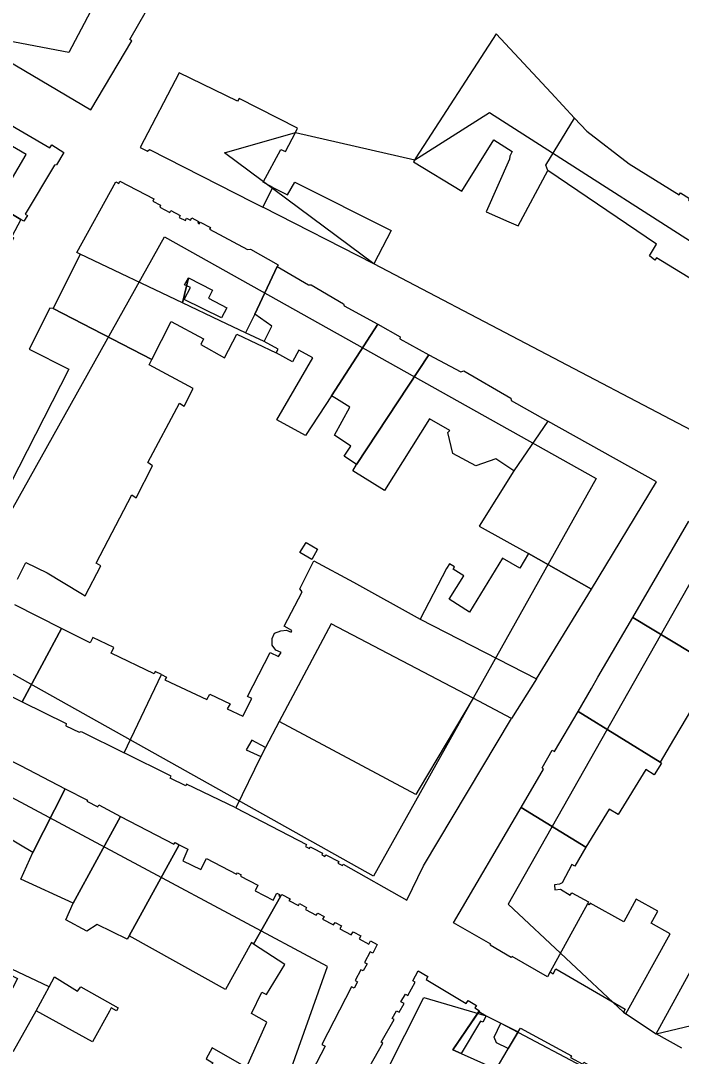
# Model space of a CAD drawing. Extents: x -293619 to -291580, y 30940 to 32770.
# Drawn here: x -291630.274 to -291627.262, y 30974.237 to 30978.956 of the extents above; entities that cross this region are included whole.
import ezdxf

# ---------------------------------------------------------------- set-up
doc = ezdxf.new("R2010")
doc.units = 0
doc.layers.add('RAMKA_I_OPISY', color=7, linetype='Continuous')

msp = doc.modelspace()

# ---------------------------------------------------------------- linework, layer by layer
at = {"layer": 'RAMKA_I_OPISY'}
for points in [[(-291630.5589, 30978.9067), (-291630.6696, 30978.9789), (-291631.4745, 30979.5637), (-291629.7845, 30982.8868), (-291629.2165, 30982.6738), (-291628.336, 30982.0631), (-291630.0544, 30978.811)], [(-291629.9543, 30978.5504), (-291629.7674, 30978.8645), (-291629.7761, 30978.871), (-291629.5077, 30979.3401), (-291629.3562, 30979.6255), (-291629.6968, 30979.8216), (-291629.8451, 30979.9014), (-291630.014, 30979.9925), (-291630.1051, 30979.8358), (-291630.0244, 30979.7899), (-291629.7301, 30979.6214), (-291629.7939, 30979.5036), (-291629.8447, 30979.5309), (-291629.924, 30979.3955), (-291629.9577, 30979.4137), (-291630.0389, 30979.2681), (-291630.0079, 30979.2493), (-291630.1017, 30979.0941), (-291630.3628, 30979.2367), (-291630.5589, 30978.9067)], [(-291630.2496, 30978.346), (-291631.8842, 30979.3042), (-291632.9621, 30977.4655), (-291631.3275, 30976.5073)], [(-291628.1067, 30978.8964), (-291628.4717, 30978.3311), (-291628.4824, 30978.3124), (-291628.2628, 30978.1791), (-291628.1165, 30978.4138), (-291628.0331, 30978.3602), (-291628.0435, 30978.3391), (-291628.0455, 30978.3257), (-291628.1518, 30978.0853), (-291628.0491, 30978.0397), (-291628.0059, 30978.0213), (-291627.8703, 30978.274), (-291627.8801, 30978.2972), (-291627.7494, 30978.512), (-291627.8554, 30978.6275)], [(-291630.6904, 30978.7122), (-291630.6504, 30978.6873), (-291630.6542, 30978.6765), (-291630.1413, 30978.3768), (-291630.1323, 30978.3906), (-291630.0774, 30978.3557), (-291630.1104, 30978.2986), (-291630.1199, 30978.2978), (-291630.2535, 30978.0749), (-291630.2432, 30978.0689), (-291630.2592, 30978.0421), (-291630.2727, 30978.0503), (-291630.7689, 30978.3459), (-291630.8665, 30978.4041)], [(-291629.5516, 30978.7184), (-291629.7285, 30978.3789), (-291629.6957, 30978.3614), (-291629.6871, 30978.3689), (-291629.2155, 30978.1297), (-291629.1693, 30978.1063), (-291629.124, 30978.1956), (-291629.1687, 30978.2198), (-291629.0877, 30978.3686), (-291629.0659, 30978.3597), (-291629.0214, 30978.4471), (-291629.0113, 30978.4666), (-291629.2775, 30978.6013), (-291629.2854, 30978.5886)], [(-291629.0214, 30978.4471), (-291628.477, 30978.3217), (-291628.1372, 30978.5377), (-291626.9159, 30977.7566), (-291626.9584, 30977.5414), (-291627.2141, 30977.0892), (-291628.6645, 30977.8485), (-291629.3443, 30978.3531)], [(-291627.7494, 30978.512), (-291627.6929, 30978.4528), (-291627.5005, 30978.3037), (-291627.2714, 30978.1617), (-291627.2655, 30978.1715), (-291627.2246, 30978.146), (-291627.23, 30978.1374), (-291626.7775, 30977.8566), (-291626.9584, 30977.5414), (-291627.0803, 30977.6111), (-291627.118, 30977.5554), (-291627.221, 30977.6181), (-291627.1487, 30977.7365), (-291627.3745, 30977.8761), (-291627.3826, 30977.8645), (-291627.4074, 30977.8839), (-291627.3755, 30977.9374), (-291627.8703, 30978.274), (-291627.8801, 30978.2972)], [(-291630.2727, 30978.0503), (-291630.3147, 30977.9724), (-291630.306, 30977.9659), (-291630.3187, 30977.941), (-291630.3255, 30977.945), (-291630.3845, 30977.8179), (-291630.899, 30978.1376), (-291630.7689, 30978.3459)], [(-291630.0021, 30977.8928), (-291630.0176, 30977.8995), (-291629.8407, 30978.2215), (-291629.827, 30978.2139), (-291629.8213, 30978.2245), (-291629.6662, 30978.1447), (-291629.6722, 30978.1333), (-291629.636, 30978.1149), (-291629.6403, 30978.1063), (-291629.5938, 30978.0822), (-291629.5894, 30978.0903), (-291629.547, 30978.0684), (-291629.5513, 30978.0597), (-291629.5229, 30978.0451), (-291629.5175, 30978.0557), (-291629.4996, 30978.0465), (-291629.4942, 30978.057), (-291629.4629, 30978.0413), (-291629.4667, 30978.0337), (-291629.4595, 30978.0299), (-291629.4556, 30978.0377), (-291629.409, 30978.0143), (-291629.4131, 30978.0064), (-291629.2405, 30977.9137), (-291629.2259, 30977.915), (-291629.0998, 30977.8441), (-291629.1049, 30977.8357), (-291629.2069, 30977.618), (-291629.2489, 30977.5339), (-291629.3649, 30977.589), (-291629.5361, 30977.6707), (-291629.5085, 30977.7838), (-291629.3993, 30977.7273), (-291629.4179, 30977.6908), (-291629.3346, 30977.6477), (-291629.3586, 30977.6012), (-291629.5286, 30977.6853), (-291629.5004, 30977.7397), (-291629.5264, 30977.753), (-291629.5085, 30977.7838), (-291629.5361, 30977.6707)], [(-291629.124, 30978.1956), (-291629.0568, 30978.1619), (-291629.0248, 30978.2206), (-291628.5842, 30977.9999), (-291628.6645, 30977.8485), (-291629.1693, 30978.1063)], [(-291630.6331, 30976.159), (-291629.6184, 30977.9709), (-291627.6508, 30976.869), (-291628.6655, 30975.0571)], [(-291630.0021, 30977.8928), (-291630.1253, 30977.6448), (-291629.676, 30977.4127), (-291629.5884, 30977.5851), (-291629.4403, 30977.5056), (-291629.4522, 30977.4804), (-291629.3448, 30977.4194), (-291629.2878, 30977.5281), (-291629.1098, 30977.4419), (-291629.1006, 30977.4587), (-291629.1645, 30977.4936), (-291629.2489, 30977.5339), (-291629.3649, 30977.589), (-291629.5361, 30977.6707)], [(-291629.1049, 30977.8357), (-291628.9624, 30977.7522), (-291628.9497, 30977.7522), (-291628.8025, 30977.6664), (-291628.799, 30977.6572), (-291628.6451, 30977.5725), (-291628.8571, 30977.2471), (-291628.9751, 30977.0664), (-291629.1057, 30977.1373), (-291628.9425, 30977.42), (-291629.0054, 30977.4544), (-291629.0348, 30977.4007), (-291629.1098, 30977.4419), (-291629.1006, 30977.4587), (-291629.1645, 30977.4936), (-291629.1291, 30977.5643), (-291629.2069, 30977.618)], [(-291628.6451, 30977.5725), (-291628.5444, 30977.5149), (-291628.5455, 30977.5057), (-291628.4135, 30977.4338), (-291628.7433, 30976.9333), (-291628.7987, 30976.9712), (-291628.7683, 30977.0166), (-291628.8435, 30977.0669), (-291628.7738, 30977.1941), (-291628.8335, 30977.2321), (-291628.8571, 30977.2471)], [(-291628.4135, 30977.4338), (-291628.2669, 30977.3564), (-291628.2542, 30977.3599), (-291628.0386, 30977.236), (-291628.0378, 30977.2257), (-291627.8709, 30977.1308), (-291628.0251, 30976.9046), (-291628.1073, 30976.9592), (-291628.1988, 30976.9279), (-291628.3031, 30976.9835), (-291628.3262, 30977.0797), (-291628.3181, 30977.0889), (-291628.4097, 30977.1423), (-291628.6153, 30976.8157), (-291628.7592, 30976.9052), (-291628.7433, 30976.9333)], [(-291627.6712, 30976.3658), (-291627.375, 30976.8549), (-291627.8709, 30977.1308), (-291628.0251, 30976.9046), (-291628.183, 30976.652), (-291627.9586, 30976.5287)], [(-291628.9726, 30976.5776), (-291628.921, 30976.5472), (-291628.9462, 30976.4999), (-291629.0019, 30976.5327)], [(-291629.6314, 30975.9768), (-291629.6097, 30975.9649), (-291629.6168, 30975.952), (-291629.4249, 30975.8622), (-291629.4118, 30975.887), (-291629.3195, 30975.8436), (-291629.3319, 30975.8203), (-291629.2606, 30975.7862), (-291629.2198, 30975.8665), (-291629.2392, 30975.8766), (-291629.1361, 30976.0766), (-291629.0981, 30976.0588), (-291629.0857, 30976.0766), (-291629.1105, 30976.0882), (-291629.1268, 30976.1099), (-291629.1268, 30976.1409), (-291629.1167, 30976.1642), (-291629.0881, 30976.1758), (-291629.0617, 30976.1789), (-291629.0403, 30976.1693), (-291629.0372, 30976.1778), (-291629.0728, 30976.1972), (-291628.9914, 30976.3531), (-291629.0007, 30976.3662), (-291628.938, 30976.4951), (-291628.7571, 30976.3969), (-291628.4522, 30976.2289), (-291627.9217, 30975.9565), (-291628.0364, 30975.7766), (-291628.2117, 30975.8686), (-291628.858, 30976.2075), (-291629.0952, 30975.7617), (-291629.158, 30975.6441), (-291629.2208, 30975.6773), (-291629.2456, 30975.6331), (-291629.1796, 30975.6029), (-291629.2938, 30975.3687), (-291629.5183, 30975.4769), (-291629.5215, 30975.4699), (-291629.5924, 30975.5039), (-291629.5881, 30975.5131), (-291629.8018, 30975.6203)], [(-291627.6712, 30976.3658), (-291627.9586, 30976.5287), (-291627.998, 30976.4604), (-291628.0768, 30976.5063), (-291628.2278, 30976.2606), (-291628.321, 30976.3198), (-291628.254, 30976.4262), (-291628.3026, 30976.4564), (-291628.2961, 30976.4669), (-291628.3195, 30976.4807), (-291628.3328, 30976.459), (-291628.4522, 30976.2289), (-291627.9217, 30975.9565)], [(-291627.5262, 30974.4373), (-291627.3775, 30974.3397), (-291626.8023, 30974.4761), (-291626.149, 30975.9389), (-291627.1573, 30976.5069), (-291628.052, 30974.9306)], [(-291627.7329, 30975.808), (-291627.672, 30975.9128), (-291627.6423, 30975.964), (-291627.4838, 30976.237), (-291627.1299, 30976.0239), (-291627.1662, 30975.9574), (-291627.143, 30975.9412), (-291627.2643, 30975.7364), (-291627.2976, 30975.6802), (-291627.3591, 30975.5764)], [(-291630.2679, 30975.8526), (-291630.0669, 30975.7534), (-291630.0677, 30975.7431), (-291630.0068, 30975.7139), (-291629.9979, 30975.7168), (-291629.8018, 30975.6203), (-291629.6314, 30975.9768), (-291629.6608, 30975.9906), (-291629.6657, 30975.98), (-291629.8613, 30976.0734), (-291629.8488, 30976.0996), (-291629.9454, 30976.1459), (-291629.9579, 30976.1202), (-291630.0877, 30976.1864)], [(-291629.2938, 30975.3687), (-291628.9708, 30975.2023), (-291628.9754, 30975.1934), (-291628.9578, 30975.1842), (-291628.9543, 30975.1907), (-291628.9423, 30975.1845), (-291628.8983, 30975.1618), (-291628.9017, 30975.1552), (-291628.8868, 30975.1475), (-291628.8831, 30975.1547), (-291628.8236, 30975.124), (-291628.8274, 30975.1168), (-291628.8066, 30975.1063), (-291628.8039, 30975.1117), (-291628.5141, 30974.9489), (-291628.4376, 30975.1044), (-291628.0364, 30975.7766), (-291628.2117, 30975.8686), (-291628.458, 30975.4551), (-291628.473, 30975.4298), (-291629.0952, 30975.7617), (-291629.158, 30975.6441), (-291629.1796, 30975.6029)], [(-291627.9918, 30975.3708), (-291627.8901, 30975.5448), (-291627.8971, 30975.5518), (-291627.8508, 30975.6324), (-291627.8398, 30975.6254), (-291627.7329, 30975.808), (-291627.3591, 30975.5764), (-291627.3531, 30975.5729), (-291627.386, 30975.52), (-291627.4234, 30975.5432), (-291627.5502, 30975.3384), (-291627.5906, 30975.3635), (-291627.6977, 30975.1904)], [(-291629.3552, 30973.4126), (-291629.2348, 30973.6328), (-291628.8757, 30974.6465), (-291630.9206, 30975.74), (-291631.8721, 30974.2205), (-291629.8414, 30972.9708)], [(-291630.4621, 30975.6562), (-291630.3649, 30975.6067), (-291630.2754, 30975.5612), (-291630.0704, 30975.4552), (-291630.2184, 30975.1647), (-291630.4194, 30975.2841), (-291630.3998, 30975.3339), (-291630.4843, 30975.3813), (-291630.4542, 30975.4369), (-291630.5451, 30975.4852)], [(-291630.0704, 30975.4552), (-291629.9695, 30975.4036), (-291629.9719, 30975.399), (-291629.9227, 30975.373), (-291629.9178, 30975.3822), (-291629.8191, 30975.33), (-291630.0341, 30974.9345), (-291630.2728, 30975.0435), (-291630.2184, 30975.1647)], [(-291627.7478, 30975.1037), (-291627.7614, 30975.1113), (-291627.805, 30975.0275), (-291627.8178, 30975.0215), (-291627.8409, 30975.0181), (-291627.8384, 30974.995), (-291627.8136, 30974.9976), (-291627.7683, 30974.9711), (-291627.7614, 30974.9822), (-291627.6858, 30974.9407), (-291627.6905, 30974.9319), (-291627.86, 30974.6217), (-291627.8722, 30974.5993), (-291628.0337, 30974.6919), (-291628.0372, 30974.6867), (-291628.1338, 30974.743), (-291628.1311, 30974.7481), (-291628.3012, 30974.845), (-291627.9918, 30975.3708), (-291627.6977, 30975.1904)], [(-291629.8191, 30975.33), (-291629.5754, 30975.2031), (-291629.5702, 30975.2112), (-291629.551, 30975.2007), (-291629.7796, 30974.7857), (-291629.788, 30974.7703), (-291629.9257, 30974.8375), (-291629.972, 30974.8074), (-291630.0685, 30974.8582), (-291630.0341, 30974.9345)], [(-291629.551, 30975.2007), (-291629.5123, 30975.1801), (-291629.5352, 30975.1279), (-291629.4531, 30975.088), (-291629.4274, 30975.1379), (-291629.2894, 30975.0663), (-291629.2859, 30975.073), (-291629.2686, 30975.0638), (-291629.2716, 30975.0576), (-291629.1923, 30975.0165), (-291629.2053, 30974.9913), (-291629.1228, 30974.9483), (-291629.1066, 30974.98), (-291629.0944, 30974.9735), (-291629.0966, 30974.9691), (-291629.0898, 30974.9656), (-291629.2123, 30974.7484), (-291629.2218, 30974.7552), (-291629.3395, 30974.5404), (-291629.7796, 30974.7857)], [(-291627.86, 30974.6217), (-291627.846, 30974.6131), (-291627.834, 30974.636), (-291627.5184, 30974.4514), (-291627.5262, 30974.4373), (-291627.5143, 30974.4308), (-291627.3125, 30974.7947), (-291627.3991, 30974.8436), (-291627.3688, 30974.8977), (-291627.4678, 30974.9532), (-291627.5243, 30974.8501), (-291627.6783, 30974.934), (-291627.6815, 30974.9267), (-291627.6905, 30974.9319)], [(-291630.1448, 30974.5526), (-291630.3147, 30974.6334), (-291630.3259, 30974.6109), (-291630.288, 30974.5909), (-291630.3348, 30974.4994), (-291630.405, 30974.4674), (-291630.5305, 30974.5285), (-291630.6017, 30974.4077), (-291630.5962, 30974.4048), (-291630.5429, 30974.3783), (-291630.5429, 30974.3783), (-291630.4718, 30974.3397), (-291630.3071, 30974.2604), (-291630.2035, 30974.4441)], [(-291630.1448, 30974.5526), (-291630.1196, 30974.5988), (-291630.0148, 30974.5329), (-291630.0004, 30974.5528), (-291629.8288, 30974.458), (-291629.8365, 30974.4441), (-291629.8609, 30974.4576), (-291629.8697, 30974.4416), (-291629.9465, 30974.3023), (-291630.2035, 30974.4441)], [(-291629.0461, 30973.2974), (-291628.4354, 30974.5045), (-291628.1525, 30974.4214), (-291628.0843, 30974.3875), (-291627.1889, 30973.9141), (-291626.9443, 30973.5389), (-291627.2283, 30973.1696), (-291628.9183, 30973.1128), (-291629.1029, 30973.2122)], [(-291628.1849, 30974.4408), (-291628.1525, 30974.4214), (-291628.1668, 30974.3919), (-291628.1774, 30974.397), (-291628.2661, 30974.2493), (-291628.3045, 30974.2666)], [(-291628.051, 30974.2728), (-291628.1043, 30974.2988), (-291628.1154, 30974.3245), (-291628.0843, 30974.3875), (-291628.0059, 30974.3489)], [(-291627.8682, 30973.8246), (-291627.902, 30973.7697), (-291628.0518, 30973.8603), (-291628.1901, 30973.958), (-291628.1701, 30974.067), (-291628.1147, 30974.1645), (-291628.1068, 30974.1784), (-291628.0059, 30974.3489), (-291627.9956, 30974.3643), (-291627.7635, 30974.239), (-291627.7674, 30974.2316), (-291627.7113, 30974.2014), (-291627.7069, 30974.2093), (-291627.6463, 30974.1749)], [(-291629.0043, 30974.0516), (-291629.244, 30974.1849), (-291629.4006, 30974.2747), (-291629.429, 30974.2252), (-291629.3976, 30974.2072), (-291629.4362, 30974.1398), (-291629.4057, 30974.1224), (-291629.4404, 30974.0611), (-291629.4288, 30974.0548), (-291629.458, 30973.9942), (-291629.4724, 30973.9989), (-291629.4984, 30973.9432), (-291629.5247, 30973.9559), (-291629.5725, 30973.8576), (-291629.4658, 30973.7932), (-291629.4834, 30973.7667), (-291629.2348, 30973.6328), (-291629.139, 30973.7957), (-291629.1363, 30973.8292), (-291629.1093, 30973.8744), (-291629.0909, 30973.8822)]]:
    msp.add_lwpolyline(points, close=True, dxfattribs=at)
for points in [[(-291630.2881, 30976.4109), (-291630.2506, 30976.4875), (-291630.1532, 30976.4396), (-291630.0001, 30976.3477), (-291629.9792, 30976.3352), (-291629.9092, 30976.4725), (-291629.9305, 30976.4843), (-291629.7673, 30976.7954), (-291629.7478, 30976.7823), (-291629.6727, 30976.927), (-291629.6945, 30976.9428), (-291629.5503, 30977.2136), (-291629.5286, 30977.2), (-291629.4877, 30977.2798), (-291629.6881, 30977.3873), (-291629.676, 30977.4127), (-291630.1253, 30977.6448), (-291630.1407, 30977.6458), (-291630.2359, 30977.4592), (-291630.0544, 30977.3678), (-291630.3585, 30976.7718)], [(-291627.1299, 30976.0239), (-291627.4838, 30976.237), (-291627.2273, 30976.6753)], [(-291630.5386, 30975.9879), (-291630.2679, 30975.8526), (-291630.0877, 30976.1864), (-291630.3012, 30976.294)], [(-291629.244, 30974.1849), (-291629.1517, 30974.3929), (-291629.2213, 30974.4316), (-291629.1739, 30974.529), (-291629.1528, 30974.5182), (-291629.0698, 30974.6545), (-291629.2123, 30974.7484), (-291629.0898, 30974.9656), (-291629.083, 30974.9745), (-291629.0459, 30974.955), (-291629.0515, 30974.9466), (-291629.0073, 30974.9236), (-291629.0031, 30974.9325), (-291628.9704, 30974.9153), (-291628.9761, 30974.905), (-291628.9262, 30974.8792), (-291628.9195, 30974.8885), (-291628.8905, 30974.8732), (-291628.8976, 30974.8619), (-291628.8473, 30974.8357), (-291628.8401, 30974.8467), (-291628.8112, 30974.8316), (-291628.8187, 30974.8176), (-291628.7665, 30974.7905), (-291628.7578, 30974.8034), (-291628.7235, 30974.7854), (-291628.7314, 30974.7716), (-291628.6865, 30974.7483), (-291628.6796, 30974.7623), (-291628.648, 30974.7457), (-291628.6692, 30974.706), (-291628.6807, 30974.7122), (-291628.7058, 30974.6639), (-291628.6946, 30974.6584), (-291628.7121, 30974.6254), (-291628.7228, 30974.631), (-291628.7485, 30974.5815), (-291628.7382, 30974.5764), (-291628.7535, 30974.5477), (-291628.7652, 30974.5536), (-291628.9012, 30974.291), (-291628.8856, 30974.2829), (-291628.9443, 30974.1695)], [(-291627.2592, 30974.2745), (-291627.3775, 30974.3397), (-291627.1686, 30974.7181)], [(-291628.7284, 30974.1105), (-291628.6229, 30974.2966), (-291628.6299, 30974.301), (-291628.5712, 30974.4049), (-291628.5796, 30974.4095), (-291628.5599, 30974.4443), (-291628.5482, 30974.4376), (-291628.526, 30974.4768), (-291628.5401, 30974.4847), (-291628.5198, 30974.5204), (-291628.509, 30974.5144), (-291628.4749, 30974.5745), (-291628.4868, 30974.5812), (-291628.4611, 30974.6267), (-291628.4173, 30974.5996), (-291628.4251, 30974.5869), (-291628.2431, 30974.4768), (-291628.2342, 30974.4914), (-291628.1966, 30974.4687), (-291628.2036, 30974.4573), (-291628.1825, 30974.4446), (-291628.3045, 30974.2666), (-291628.2661, 30974.2493), (-291628.1068, 30974.1784)]]:
    msp.add_lwpolyline(points, dxfattribs=at)

doc.saveas('drawing.dxf')
